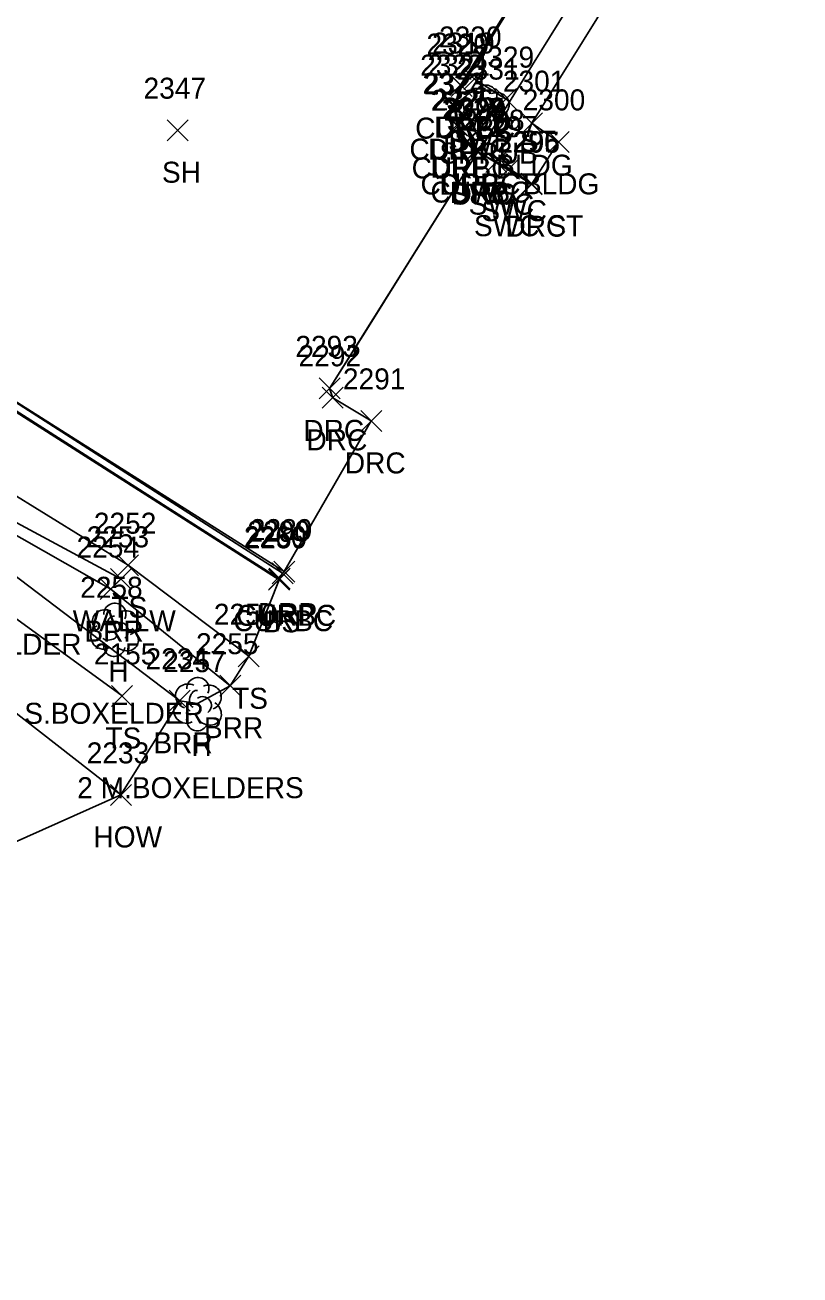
# Model space of a CAD drawing. Extents: x 1769141 to 1770911, y 735471 to 741449.
# Drawn here: x 1770620.1 to 1770693.9, y 736800.1 to 736919.1 of the extents above; entities that cross this region are included whole.
import ezdxf

# ---------------------------------------------------------------- set-up
doc = ezdxf.new("R2010")
doc.units = 0
for name, color, linetype in [('L_A', 7, 'Continuous'), ('L_C', 7, 'Continuous'), ('L_I', 7, 'Continuous'), ('L_TIC', 7, 'Continuous'), ('LABL', 7, 'Continuous'), ('LBC', 7, 'Continuous'), ('LELB', 7, 'Continuous'), ('LSH', 7, 'Continuous'), ('LSOGP', 7, 'Continuous'), ('LTD', 7, 'Continuous'), ('LW', 7, 'Continuous'), ('R_A', 7, 'Continuous'), ('R_I', 7, 'Continuous'), ('R_TIC', 7, 'Continuous'), ('RC', 7, 'Continuous'), ('RDP', 7, 'Continuous'), ('RSW', 7, 'Continuous')]:
    doc.layers.add(name, color=color, linetype=linetype)

msp = doc.modelspace()

# ---------------------------------------------------------------- linework, layer by layer
at = {"layer": 'L_TIC'}
for points in [[(1770667.37, 736908.76), (1770669.37, 736910.76)], [(1770669.37, 736908.76), (1770667.37, 736910.76)], [(1770633.67, 736908.09), (1770635.67, 736910.09)], [(1770635.67, 736908.09), (1770633.67, 736910.09)], [(1770669.91, 736906.98), (1770671.91, 736908.98)], [(1770671.91, 736906.98), (1770669.91, 736908.98)], [(1770628.94, 736866.67), (1770630.94, 736868.67)], [(1770630.94, 736866.67), (1770628.94, 736868.67)], [(1770627.29, 736864.4), (1770629.29, 736866.4)], [(1770629.29, 736864.4), (1770627.29, 736866.4)], [(1770628.25, 736865.37), (1770630.25, 736867.37)], [(1770630.25, 736865.37), (1770628.25, 736867.37)], [(1770643.3, 736865.28), (1770645.3, 736867.28)], [(1770645.3, 736865.28), (1770643.3, 736867.28)], [(1770640.42, 736858), (1770642.42, 736860)], [(1770642.42, 736858), (1770640.42, 736860)], [(1770638.66, 736855.2), (1770640.66, 736857.2)], [(1770640.66, 736855.2), (1770638.66, 736857.2)], [(1770628.37, 736854.22), (1770630.37, 736856.22)], [(1770630.37, 736854.22), (1770628.37, 736856.22)], [(1770633.86, 736853.76), (1770635.86, 736855.76)], [(1770635.86, 736853.76), (1770633.86, 736855.76)], [(1770628.26, 736844.8), (1770630.26, 736846.8)], [(1770630.26, 736844.8), (1770628.26, 736846.8)]]:
    msp.add_lwpolyline(points, dxfattribs=at)
at = {"layer": 'LABL'}
msp.add_lwpolyline([(1770634.86, 736854.76), (1770616.23, 736868.89), (1770604.29, 736875.86), (1770581.95, 736892.39), (1770584.05, 736896.17), (1770595.62, 736886.1), (1770604.91, 736878.69), (1770628.29, 736865.4), (1770639.66, 736856.2)], dxfattribs=at)
at = {"layer": 'LBC'}
for points in [[(1770670.91, 736907.98), (1770668.37, 736909.76), (1770687.95, 736941.27), (1770691.84, 736939.1)], [(1770616.17, 736800.09), (1770588.94, 736820.7), (1770597.62, 736831.68), (1770588.59, 736838.66), (1770577.24, 736847.49), (1770576.95, 736847.73), (1770588.45, 736862.41), (1770591.49, 736860.04), (1770598.93, 736869.44), (1770629.26, 736845.8)]]:
    msp.add_lwpolyline(points, dxfattribs=at)
at = {"layer": 'LELB'}
for points in [[(1770629.37, 736855.22), (1770613.74, 736866.59), (1770597.66, 736874.98), (1770588, 736882.4), (1770585.23, 736884.66), (1770578.3, 736891.46), (1770581.88, 736898.25)], [(1770644.3, 736866.28), (1770608.07, 736889.37), (1770604.18, 736892.38), (1770601.78, 736895.04), (1770599.45, 736898.33)], [(1770585.78, 736896.73), (1770598.25, 736889.11), (1770606.5, 736882.16), (1770629.94, 736867.67), (1770641.42, 736859)]]:
    msp.add_lwpolyline(points, dxfattribs=at)
at = {"layer": 'LSH'}
msp.add_line((1770663.93, 736910.91), (1770663.93, 736910.91), dxfattribs=at)
msp.add_line((1770663.93, 736910.91), (1770663.93, 736910.91), dxfattribs=at)
msp.add_arc((1770663.98, 736912.34), 1.05, 335.5272, 180.9563, dxfattribs=at)
for centre, major_axis, ratio, start_param, end_param in [((1770663.14, 736911.57), (1.21, -0.51), 0.895232, 1.570796, 4.712389), ((1770664.97, 736911.49), (-1.14, -0.48), 0.949671, 1.570796, 4.712389), ((1770663.72, 736911.36), (-0.208, -0.792), 0.645439, 3.141593, 6.283185), ((1770664.43, 736910.74), (-0.5, 0.667), 0.989748, 3.141593, 6.283185), ((1770662.85, 736910.2), (0.58, -1.04), 0.959034, 3.141593, 6.283185), ((1770664.93, 736910.07), (-1.09, 0.79), 0.841452, 1.570796, 4.712389), ((1770663.93, 736909.41), (0.26, 1.06), 0.942809, 1.570796, 4.712389), ((1770663.47, 736910.16), (-0.625, -0.083), 0.423636, 0, 3.141593)]:
    msp.add_ellipse(centre, major_axis=major_axis, ratio=ratio, start_param=start_param, end_param=end_param, dxfattribs=at)
at = {"layer": 'LSOGP'}
msp.add_lwpolyline([(1770597.62, 736831.68), (1770629.26, 736845.8), (1770634.86, 736854.76), (1770636.54, 736854.49), (1770639.66, 736856.2), (1770641.42, 736859), (1770644.3, 736866.28), (1770644.36, 736866.39), (1770644.64, 736866.9), (1770644.8, 736867.06), (1770653.08, 736881.41), (1770649.42, 736883.61), (1770649.12, 736884.51), (1770652.65, 736890.13), (1770656.17, 736895.76), (1770659.7, 736901.39), (1770663.23, 736907.02), (1770668.35, 736903.95), (1770668.35, 736904), (1770670.91, 736907.98), (1770668.37, 736909.76), (1770687.95, 736941.27)], dxfattribs=at)
at = {"layer": 'LTD'}
for p, q in [((1770628.64, 736861.57), (1770628.64, 736861.57)), ((1770628.64, 736861.57), (1770628.64, 736861.57)), ((1770636.54, 736854.49), (1770636.54, 736854.49)), ((1770636.54, 736854.49), (1770636.54, 736854.49))]:
    msp.add_line(p, q, dxfattribs=at)
for centre in [(1770628.68, 736863), (1770636.58, 736855.93)]:
    msp.add_arc(centre, 1.05, 335.5272, 180.9563, dxfattribs=at)
for centre, major_axis, ratio, start_param, end_param in [((1770627.84, 736862.23), (1.21, -0.51), 0.895232, 1.570796, 4.712389), ((1770628.43, 736862.02), (-0.208, -0.792), 0.645439, 3.141593, 6.283185), ((1770629.68, 736862.15), (-1.14, -0.48), 0.949671, 1.570796, 4.712389), ((1770627.55, 736860.86), (0.58, -1.04), 0.959034, 3.141593, 6.283185), ((1770629.14, 736861.4), (-0.5, 0.667), 0.989748, 3.141593, 6.283185), ((1770629.64, 736860.73), (-1.09, 0.79), 0.841452, 1.570796, 4.712389), ((1770628.18, 736860.82), (-0.625, -0.083), 0.423636, 0, 3.141593), ((1770628.64, 736860.07), (0.26, 1.06), 0.942809, 1.570796, 4.712389), ((1770635.75, 736855.16), (1.21, -0.51), 0.895232, 1.570796, 4.712389), ((1770636.33, 736854.95), (-0.208, -0.792), 0.645439, 3.141593, 6.283185), ((1770637.58, 736855.08), (-1.14, -0.48), 0.949671, 1.570796, 4.712389), ((1770635.45, 736853.79), (0.58, -1.04), 0.959034, 3.141593, 6.283185), ((1770637.04, 736854.33), (-0.5, 0.667), 0.989748, 3.141593, 6.283185), ((1770637.54, 736853.66), (-1.09, 0.79), 0.841452, 1.570796, 4.712389), ((1770636.08, 736853.74), (-0.625, -0.083), 0.423636, 0, 3.141593), ((1770636.54, 736852.99), (0.26, 1.06), 0.942809, 1.570796, 4.712389)]:
    msp.add_ellipse(centre, major_axis=major_axis, ratio=ratio, start_param=start_param, end_param=end_param, dxfattribs=at)
at = {"layer": 'LW'}
msp.add_lwpolyline([(1770605.31, 736879.27), (1770629.25, 736866.37)], dxfattribs=at)
at = {"layer": 'R_TIC'}
for points in [[(1770660.57, 736912.39), (1770662.57, 736914.39)], [(1770662.57, 736912.39), (1770660.57, 736914.39)], [(1770660.68, 736912.29), (1770662.68, 736914.29)], [(1770662.68, 736912.29), (1770660.68, 736914.29)], [(1770661.88, 736912.97), (1770663.88, 736914.97)], [(1770663.88, 736912.97), (1770661.88, 736914.97)], [(1770664.89, 736911.05), (1770666.89, 736913.05)], [(1770666.89, 736911.05), (1770664.89, 736913.05)], [(1770659.99, 736910.29), (1770661.99, 736912.29)], [(1770661.99, 736910.29), (1770659.99, 736912.29)], [(1770660.13, 736910.29), (1770662.13, 736912.29)], [(1770662.13, 736910.29), (1770660.13, 736912.29)], [(1770660.21, 736908.56), (1770662.21, 736910.56)], [(1770662.21, 736908.56), (1770660.21, 736910.56)], [(1770660.34, 736908.5), (1770662.34, 736910.5)], [(1770662.34, 736908.5), (1770660.34, 736910.5)], [(1770661.06, 736906.94), (1770663.06, 736908.94)], [(1770663.06, 736906.94), (1770661.06, 736908.94)], [(1770661.18, 736906.97), (1770663.18, 736908.97)], [(1770663.18, 736906.97), (1770661.18, 736908.97)], [(1770662.04, 736906.16), (1770664.04, 736908.16)], [(1770664.04, 736906.16), (1770662.04, 736908.16)], [(1770662.12, 736906.2), (1770664.12, 736908.2)], [(1770664.12, 736906.2), (1770662.12, 736908.2)], [(1770662.23, 736906.02), (1770664.23, 736908.02)], [(1770664.23, 736906.02), (1770662.23, 736908.02)], [(1770662.26, 736906.01), (1770664.26, 736908.01)], [(1770664.26, 736906.01), (1770662.26, 736908.01)], [(1770663.98, 736905.05), (1770665.98, 736907.05)], [(1770665.98, 736905.05), (1770663.98, 736907.05)], [(1770665.19, 736904.43), (1770667.19, 736906.43)], [(1770667.19, 736904.43), (1770665.19, 736906.43)], [(1770667.35, 736903), (1770669.35, 736905)], [(1770669.35, 736903), (1770667.35, 736905)], [(1770667.35, 736902.95), (1770669.35, 736904.95)], [(1770669.35, 736902.95), (1770667.35, 736904.95)], [(1770648.12, 736883.51), (1770650.12, 736885.51)], [(1770650.12, 736883.51), (1770648.12, 736885.51)], [(1770648.42, 736882.61), (1770650.42, 736884.61)], [(1770650.42, 736882.61), (1770648.42, 736884.61)], [(1770652.08, 736880.41), (1770654.08, 736882.41)], [(1770654.08, 736880.41), (1770652.08, 736882.41)], [(1770643.64, 736865.9), (1770645.64, 736867.9)], [(1770645.64, 736865.9), (1770643.64, 736867.9)], [(1770643.8, 736866.06), (1770645.8, 736868.06)], [(1770645.8, 736866.06), (1770643.8, 736868.06)], [(1770643.36, 736865.39), (1770645.36, 736867.39)], [(1770645.36, 736865.39), (1770643.36, 736867.39)]]:
    msp.add_lwpolyline(points, dxfattribs=at)
at = {"layer": 'RC'}
for points in [[(1770687.99, 736946.89), (1770685.79, 736947.58), (1770683.43, 736946.92), (1770681.39, 736945.17), (1770661.68, 736913.29), (1770661.13, 736911.29), (1770661.34, 736909.5), (1770662.18, 736907.97), (1770663.12, 736907.2)], [(1770644.36, 736866.39), (1770608.14, 736889.48), (1770604.22, 736892.48), (1770601.76, 736895.31), (1770600.4, 736897.1), (1770599.37, 736898.72), (1770599.87, 736898.84), (1770600.82, 736897.36), (1770602.68, 736895.14), (1770604.83, 736892.74), (1770608.68, 736889.91), (1770644.64, 736866.9)]]:
    msp.add_lwpolyline(points, dxfattribs=at)
at = {"layer": 'RDP'}
for points in [[(1770688.18, 736946.99), (1770685.71, 736947.68), (1770683.34, 736947.15), (1770681.29, 736945.23), (1770661.57, 736913.39), (1770660.99, 736911.29), (1770661.21, 736909.56), (1770662.06, 736907.94), (1770663.04, 736907.16)], [(1770653.08, 736881.41), (1770649.42, 736883.61), (1770649.12, 736884.51), (1770663.23, 736907.02), (1770668.35, 736903.95)], [(1770582.25, 736903.1), (1770583.88, 736902.34), (1770588.28, 736902.23), (1770597.27, 736901.04), (1770599.57, 736900.41), (1770600.03, 736898.98), (1770601, 736897.54), (1770602.71, 736895.2), (1770604.88, 736892.87), (1770608.69, 736889.92), (1770644.8, 736867.06)]]:
    msp.add_lwpolyline(points, dxfattribs=at)
at = {"layer": 'RSW'}
for points in [[(1770668.35, 736904), (1770666.19, 736905.43), (1770664.98, 736906.05), (1770663.26, 736907.01), (1770688.04, 736946.92), (1770690.05, 736945.64), (1770691.61, 736944.65), (1770693.87, 736943.27)], [(1770665.89, 736912.05), (1770662.88, 736913.97)]]:
    msp.add_lwpolyline(points, dxfattribs=at)

# ---------------------------------------------------------------- texts
at = {"layer": 'L_A'}
for s, p in [('SHRUB', (1770659.56, 736905.91)), ('SH', (1770633.16, 736904.09)), ('BLDG', (1770664.96, 736904.76)), ('BLDG', (1770667.5, 736902.98)), ('TS', (1770628.35, 736862.67)), ('WALLW', (1770624.67, 736861.37)), ('BS', (1770642.74, 736861.28)), ('BRR', (1770625.78, 736860.4)), ('H', (1770628.07, 736856.57)), ('TS', (1770639.83, 736854)), ('TS', (1770627.78, 736850.22)), ('BRR', (1770637.15, 736851.2)), ('BRR', (1770632.35, 736849.76)), ('H', (1770635.97, 736849.49)), ('HOW', (1770626.64, 736840.8))]:
    msp.add_text(s, height=2, dxfattribs=at).set_placement(p)
at = {"layer": 'L_C'}
for s, p in [('M.BOXELDER', (1770607.97, 736859.14)), ('S.BOXELDER', (1770620.06, 736852.57)), ('2 M.BOXELDERS', (1770625.1, 736845.49))]:
    msp.add_text(s, height=2, dxfattribs=at).set_placement(p)
at = {"layer": 'L_I'}
for s, p in [('2331', (1770661.24, 736913.91)), ('2347', (1770631.41, 736912.09)), ('2301', (1770665.6, 736912.76)), ('2300', (1770667.49, 736910.98)), ('2252', (1770626.68, 736870.67)), ('2253', (1770625.99, 736869.37)), ('2259', (1770641.03, 736869.28)), ('2254', (1770625.03, 736868.4)), ('2258', (1770625.38, 736864.57)), ('2256', (1770638.1, 736862)), ('2255', (1770636.4, 736859.2)), ('2155', (1770626.68, 736858.22)), ('2234', (1770631.6, 736857.76)), ('2257', (1770633.28, 736857.49)), ('2233', (1770626, 736848.8))]:
    msp.add_text(s, height=2, dxfattribs=at).set_placement(p)
at = {"layer": 'R_A'}
for s, p in [('DRP', (1770659.06, 736908.39)), ('SWB', (1770660.24, 736908.97)), ('CURBC', (1770657.26, 736908.29)), ('CURBC', (1770656.71, 736906.29)), ('DRP', (1770658.47, 736906.29)), ('SWB ST', (1770660.39, 736907.05)), ('CURBC', (1770656.92, 736904.5)), ('DRP', (1770658.69, 736904.56)), ('CURBC', (1770657.77, 736902.97)), ('DRP', (1770659.55, 736902.94)), ('CURBC', (1770658.71, 736902.2)), ('DRP', (1770660.53, 736902.16)), ('SWC', (1770660.62, 736902.01)), ('DRC', (1770660.72, 736902.02)), ('SWC', (1770662.34, 736901.05)), ('SWC', (1770663.55, 736900.43)), ('SWC ST', (1770662.85, 736899)), ('DRC', (1770665.84, 736898.95)), ('DRC', (1770646.61, 736879.51)), ('DRC', (1770646.91, 736878.61)), ('DRC', (1770650.56, 736876.41)), ('DRP', (1770642.29, 736862.06)), ('CURBC', (1770639.94, 736861.39)), ('CURBC', (1770640.23, 736861.9))]:
    msp.add_text(s, height=2, dxfattribs=at).set_placement(p)
at = {"layer": 'R_I'}
for s, p in [('2330', (1770659.53, 736916.97)), ('2320', (1770658.33, 736916.29)), ('2319', (1770658.87, 736916.39)), ('2329', (1770662.63, 736915.05)), ('2322', (1770657.73, 736914.29)), ('2321', (1770658.43, 736914.29)), ('2323', (1770657.95, 736912.56)), ('2324', (1770658.08, 736912.5)), ('2326', (1770658.74, 736910.94)), ('2325', (1770658.92, 736910.97)), ('2327', (1770659.78, 736910.16)), ('2328', (1770659.86, 736910.2)), ('2294', (1770659.97, 736910.02)), ('2299', (1770659.99, 736910.01)), ('2298', (1770661.72, 736909.05)), ('2297', (1770662.93, 736908.43)), ('2296', (1770665.03, 736907)), ('2295', (1770665.09, 736906.95)), ('2293', (1770645.86, 736887.51)), ('2292', (1770646.16, 736886.61)), ('2291', (1770650.38, 736884.41)), ('2260', (1770640.96, 736869.39)), ('2290', (1770641.3, 736869.9)), ('2289', (1770641.53, 736870.06))]:
    msp.add_text(s, height=2, dxfattribs=at).set_placement(p)

doc.saveas('drawing.dxf')
